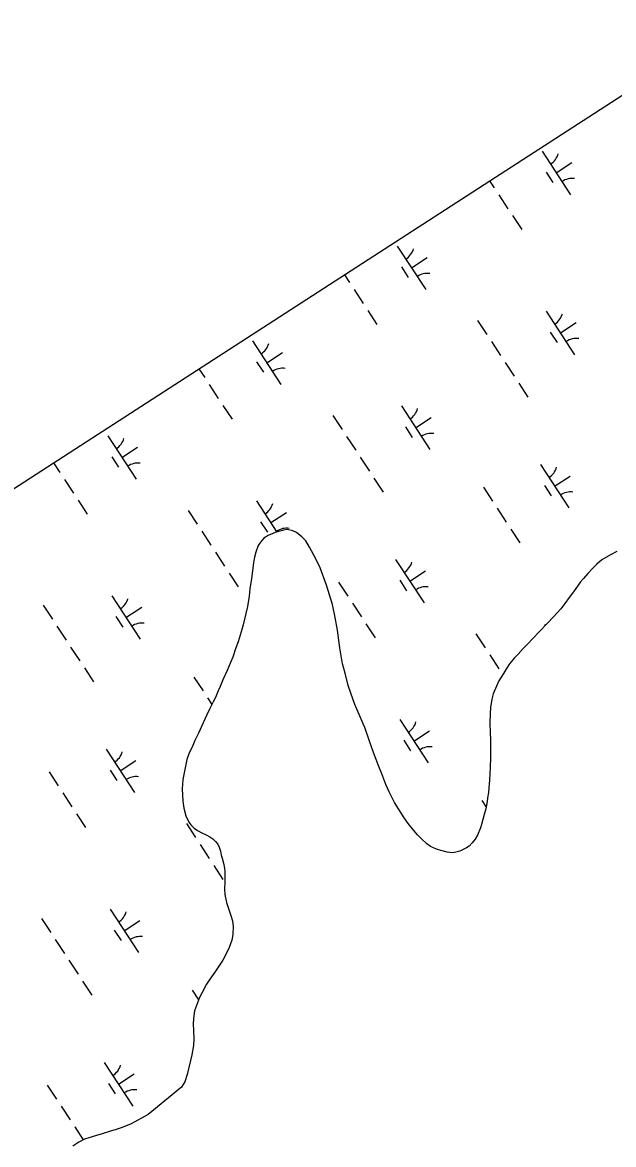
# Model space of a CAD drawing. Extents: x 3945642 to 3966284, y 206476 to 228921.
# Drawn here: x 3950206 to 3950774, y 221813 to 222891 of the extents above; entities that cross this region are included whole.
import ezdxf

# ---------------------------------------------------------------- set-up
doc = ezdxf.new("R2010")
doc.units = 0
doc.layers.add('V-GRID-FRAM', color=7, linetype='Continuous')
doc.layers.add('V-WETL-SWMP', color=7, linetype='Continuous')

msp = doc.modelspace()

# ---------------------------------------------------------------- linework, layer by layer
at = {"layer": 'V-GRID-FRAM'}
msp.add_lwpolyline([(3956475, 226502.1), (3964764.2, 213849), (3957669.1, 209282.6), (3949512, 222000.5), (3956475, 226502.1)], dxfattribs=at)
at = {"layer": 'V-WETL-SWMP'}
for p, q in [((3949894.2, 222247.6), (3951367.7, 223200.2)), ((3950705.1, 222767.7), (3950732.5, 222725.9)), ((3950718.8, 222746.8), (3950733.8, 222756.7)), ((3950654.7, 222739.3), (3950659.2, 222732.5)), ((3950709, 222747.6), (3950715.6, 222737.6)), ((3950663.5, 222725.8), (3950672.3, 222712.4)), ((3950676.7, 222705.8), (3950685.5, 222692.4)), ((3950565.9, 222676.6), (3950593.3, 222634.8)), ((3950579.6, 222655.7), (3950594.7, 222665.5)), ((3950569.9, 222656.5), (3950576.5, 222646.4)), ((3950515.1, 222649), (3950520, 222641.4)), ((3950524.4, 222634.7), (3950533.2, 222621.3)), ((3950537.6, 222614.6), (3950546.3, 222601.2)), ((3950709, 222614.1), (3950736.4, 222572.2)), ((3950643.2, 222604.9), (3950652, 222591.5)), ((3950722.7, 222593.1), (3950737.8, 222603)), ((3950713, 222593.9), (3950719.6, 222583.9)), ((3950426.8, 222585.4), (3950454.2, 222543.6)), ((3950656.4, 222584.9), (3950665.1, 222571.5)), ((3950440.5, 222564.5), (3950455.6, 222574.4)), ((3950375.4, 222558.7), (3950380.9, 222550.2)), ((3950430.8, 222565.3), (3950437.3, 222555.3)), ((3950669.5, 222564.8), (3950678.3, 222551.4)), ((3950682.7, 222544.7), (3950691.4, 222531.3)), ((3950385.3, 222543.5), (3950394, 222530.1)), ((3950398.4, 222523.5), (3950407.2, 222510.1)), ((3950569.9, 222522.9), (3950597.3, 222481.1)), ((3950504.1, 222513.8), (3950512.9, 222500.4)), ((3950583.6, 222502), (3950598.6, 222511.9)), ((3950573.8, 222502.8), (3950580.4, 222492.7)), ((3950287.7, 222494.3), (3950315.1, 222452.5)), ((3950517.2, 222493.7), (3950526, 222480.3)), ((3950301.4, 222473.4), (3950316.4, 222483.2)), ((3950291.6, 222474.2), (3950298.2, 222464.1)), ((3950530.4, 222473.6), (3950539.2, 222460.2)), ((3950235.7, 222468.3), (3950241.7, 222459.1)), ((3950703.5, 222466.7), (3950730.9, 222424.9)), ((3950246.1, 222452.4), (3950254.9, 222439)), ((3950543.5, 222453.5), (3950552.3, 222440.2)), ((3950717.2, 222445.8), (3950732.2, 222455.6)), ((3950648.8, 222444.8), (3950657.5, 222431.5)), ((3950707.4, 222446.6), (3950714, 222436.5)), ((3950259.3, 222432.3), (3950268, 222418.9)), ((3950430.7, 222431.7), (3950450.3, 222401.8)), ((3950364.9, 222422.6), (3950373.7, 222409.2)), ((3950444.4, 222410.8), (3950459.5, 222420.7)), ((3950661.9, 222424.8), (3950670.7, 222411.4)), ((3950434.7, 222411.6), (3950441.3, 222401.6)), ((3950460.1, 222404.1), (3950456.7, 222403.7)), ((3950465.5, 222402.8), (3950460.1, 222404.1)), ((3950675.1, 222404.7), (3950683.8, 222391.3)), ((3950378.1, 222402.5), (3950386.9, 222389.2)), ((3950437.9, 222396), (3950434.6, 222392)), ((3950441.8, 222398.4), (3950437.9, 222396)), ((3950448.5, 222401.2), (3950441.8, 222398.4)), ((3950451.7, 222402.3), (3950448.5, 222401.2)), ((3950456.7, 222403.7), (3950451.7, 222402.3)), ((3950469.1, 222401.3), (3950465.5, 222402.8)), ((3950474.2, 222397.2), (3950469.1, 222401.3)), ((3950478, 222393.5), (3950474.2, 222397.2)), ((3950481.7, 222387.4), (3950478, 222393.5)), ((3950391.3, 222382.5), (3950400, 222369.1)), ((3950430, 222382.6), (3950428.9, 222377.5)), ((3950432.4, 222388.7), (3950430, 222382.6)), ((3950434.6, 222392), (3950432.4, 222388.7)), ((3950487.8, 222376), (3950481.7, 222387.4)), ((3950776.8, 222383), (3950770.8, 222380)), ((3950427.9, 222372.5), (3950427.1, 222367)), ((3950428.9, 222377.5), (3950427.9, 222372.5)), ((3950491.9, 222367.3), (3950487.8, 222376)), ((3950564.3, 222375.5), (3950591.7, 222333.7)), ((3950762.4, 222375), (3950757.8, 222370.9)), ((3950770.8, 222380), (3950762.4, 222375)), ((3950404.4, 222362.4), (3950413.2, 222349)), ((3950427.1, 222367), (3950425.8, 222357.3)), ((3950498.1, 222350.9), (3950491.9, 222367.3)), ((3950578, 222354.6), (3950593.1, 222364.5)), ((3950749.2, 222362), (3950745, 222357.2)), ((3950754, 222367), (3950749.2, 222362)), ((3950757.8, 222370.9), (3950754, 222367)), ((3950425.8, 222357.3), (3950424.4, 222347.1)), ((3950503.8, 222332.2), (3950498.1, 222350.9)), ((3950509.6, 222353.7), (3950518.4, 222340.3)), ((3950568.3, 222355.4), (3950574.9, 222345.4)), ((3950742.1, 222353.8), (3950739.2, 222349.7)), ((3950745, 222357.2), (3950742.1, 222353.8)), ((3950291.6, 222340.6), (3950319, 222298.8)), ((3950423.5, 222340.3), (3950421.9, 222330.2)), ((3950424.4, 222347.1), (3950423.5, 222340.3)), ((3950734.3, 222343.2), (3950731, 222339)), ((3950739.2, 222349.7), (3950734.3, 222343.2)), ((3950225.8, 222331.5), (3950234.6, 222318.1)), ((3950305.3, 222319.7), (3950320.4, 222329.5)), ((3950421.9, 222330.2), (3950420.4, 222323.4)), ((3950506.2, 222319.7), (3950503.8, 222332.2)), ((3950522.8, 222333.6), (3950531.6, 222320.2)), ((3950727, 222333.2), (3950723.2, 222327.9)), ((3950731, 222339), (3950727, 222333.2)), ((3950295.6, 222320.5), (3950302.1, 222310.4)), ((3950420.4, 222323.4), (3950418, 222312.6)), ((3950508.4, 222307.6), (3950506.2, 222319.7)), ((3950716.1, 222320.4), (3950710.2, 222314.2)), ((3950723.2, 222327.9), (3950716.1, 222320.4)), ((3950239, 222311.4), (3950247.7, 222298)), ((3950418, 222312.6), (3950416.1, 222306)), ((3950510.8, 222290.5), (3950508.4, 222307.6)), ((3950535.9, 222313.5), (3950544.7, 222300.2)), ((3950710.2, 222314.2), (3950701.8, 222305.2)), ((3950707.4, 222313), (3950708.1, 222311.9)), ((3950413.1, 222296.3), (3950411, 222290.4)), ((3950416.1, 222306), (3950413.1, 222296.3)), ((3950641.6, 222303.9), (3950650.4, 222290.5)), ((3950696.8, 222300.2), (3950690.7, 222293.6)), ((3950701.8, 222305.2), (3950696.8, 222300.2)), ((3950252.1, 222291.3), (3950260.9, 222277.9)), ((3950411, 222290.4), (3950407.9, 222281.7)), ((3950513.4, 222275.2), (3950510.8, 222290.5)), ((3950687.1, 222290), (3950682.2, 222284.6)), ((3950690.7, 222293.6), (3950687.1, 222290)), ((3950405.6, 222276.3), (3950402.4, 222268.8)), ((3950407.9, 222281.7), (3950405.6, 222276.3)), ((3950515.8, 222266.1), (3950513.4, 222275.2)), ((3950654.8, 222283.8), (3950663.5, 222270.4)), ((3950673.7, 222275.1), (3950670.8, 222270.6)), ((3950678.6, 222280.8), (3950673.7, 222275.1)), ((3950682.2, 222284.6), (3950678.6, 222280.8)), ((3950265.3, 222271.2), (3950274, 222257.9)), ((3950402.4, 222268.8), (3950398.4, 222259.7)), ((3950518.9, 222254.5), (3950515.8, 222266.1)), ((3950668, 222265.9), (3950663.7, 222258.7)), ((3950670.8, 222270.6), (3950668, 222265.9)), ((3950370.5, 222262.5), (3950379.3, 222249.2)), ((3950395.8, 222253.3), (3950394, 222249.2)), ((3950398.4, 222259.7), (3950395.8, 222253.3)), ((3950521.5, 222246.9), (3950518.9, 222254.5)), ((3950661.3, 222253.8), (3950658.1, 222246.3)), ((3950663.7, 222258.7), (3950661.3, 222253.8)), ((3950383.6, 222242.5), (3950387.8, 222236.1)), ((3950391.2, 222242.9), (3950389.1, 222238.7)), ((3950394, 222249.2), (3950391.2, 222242.9)), ((3950525.3, 222236.1), (3950521.5, 222246.9)), ((3950658.1, 222246.3), (3950656.7, 222241.2)), ((3950385.9, 222232.3), (3950382.7, 222225.6)), ((3950389.1, 222238.7), (3950385.9, 222232.3)), ((3950528.4, 222228.6), (3950525.3, 222236.1)), ((3950655.5, 222233.3), (3950655.2, 222227.2)), ((3950656.7, 222241.2), (3950655.5, 222233.3)), ((3950382.7, 222225.6), (3950379.5, 222218.5)), ((3950533.1, 222217.6), (3950528.4, 222228.6)), ((3950568.3, 222221.8), (3950595.7, 222180)), ((3950655.2, 222227.2), (3950654.8, 222218.4)), ((3950379.5, 222218.5), (3950374.9, 222208.7)), ((3950534.7, 222214.1), (3950533.1, 222217.6)), ((3950539.4, 222200.8), (3950534.7, 222214.1)), ((3950582, 222200.9), (3950597, 222210.8)), ((3950654.8, 222218.4), (3950655.2, 222208.9)), ((3950371.6, 222201.5), (3950369.5, 222196.7)), ((3950374.9, 222208.7), (3950371.6, 222201.5)), ((3950541.6, 222194.3), (3950539.4, 222200.8)), ((3950572.2, 222201.7), (3950578.8, 222191.7)), ((3950655.2, 222208.9), (3950655.5, 222202.1)), ((3950655.5, 222202.1), (3950655.6, 222191.9)), ((3950286.1, 222193.2), (3950313.4, 222151.4)), ((3950365.7, 222188.6), (3950363.8, 222183.3)), ((3950369.5, 222196.7), (3950365.7, 222188.6)), ((3950544, 222187.5), (3950541.6, 222194.3)), ((3950655.6, 222191.9), (3950655.6, 222185.3)), ((3950299.7, 222172.3), (3950314.8, 222182.2)), ((3950363.8, 222183.3), (3950359.9, 222164.1)), ((3950548.4, 222176.6), (3950544, 222187.5)), ((3950655.6, 222185.3), (3950655.2, 222175.9)), ((3950231.4, 222171.4), (3950240.1, 222158)), ((3950290, 222173.1), (3950296.6, 222163.1)), ((3950551.1, 222169.5), (3950548.4, 222176.6)), ((3950555, 222159.2), (3950551.1, 222169.5)), ((3950655, 222169.5), (3950654.7, 222163.8)), ((3950655.2, 222175.9), (3950655, 222169.5)), ((3950359.9, 222164.1), (3950359.4, 222155.1)), ((3950558.2, 222152.1), (3950555, 222159.2)), ((3950654.7, 222163.8), (3950654, 222155.7)), ((3950244.5, 222151.3), (3950253.3, 222137.9)), ((3950359.4, 222155.1), (3950360, 222143.3)), ((3950563.3, 222142), (3950558.2, 222152.1)), ((3950652.8, 222146.3), (3950652.3, 222143)), ((3950653.5, 222151.4), (3950652.8, 222146.3)), ((3950654, 222155.7), (3950653.5, 222151.4)), ((3950360, 222143.3), (3950360.9, 222136.6)), ((3950360.9, 222136.6), (3950362.9, 222129)), ((3950567.1, 222135.7), (3950563.3, 222142)), ((3950572.7, 222127.2), (3950567.1, 222135.7)), ((3950647.2, 222143.8), (3950651.3, 222137.5)), ((3950651, 222135.9), (3950649.6, 222130.4)), ((3950652.3, 222143), (3950651, 222135.9)), ((3950257.7, 222131.2), (3950266.4, 222117.8)), ((3950362.9, 222129), (3950365.7, 222122.9)), ((3950576.3, 222121.9), (3950572.7, 222127.2)), ((3950649.6, 222130.4), (3950647, 222120.9)), ((3950363.3, 222121.6), (3950372.1, 222108.2)), ((3950365.7, 222122.9), (3950367.6, 222120.4)), ((3950367.6, 222120.4), (3950370.7, 222117.3)), ((3950370.7, 222117.3), (3950374, 222115)), ((3950374, 222115), (3950378.2, 222112.9)), ((3950378.2, 222112.9), (3950382.4, 222110.9)), ((3950581.8, 222115), (3950576.3, 222121.9)), ((3950585.5, 222111), (3950581.8, 222115)), ((3950646, 222117.5), (3950642.9, 222110.4)), ((3950647, 222120.9), (3950646, 222117.5)), ((3950382.4, 222110.9), (3950385.7, 222108.9)), ((3950385.7, 222108.9), (3950388.6, 222107)), ((3950388.6, 222107), (3950391.3, 222104.4)), ((3950391.3, 222104.4), (3950393.6, 222101.9)), ((3950589, 222107.3), (3950585.5, 222111)), ((3950594.3, 222102.2), (3950589, 222107.3)), ((3950598, 222099.7), (3950594.3, 222102.2)), ((3950637.8, 222103.1), (3950635.1, 222100.1)), ((3950640.9, 222106.8), (3950637.8, 222103.1)), ((3950642.9, 222110.4), (3950640.9, 222106.8)), ((3950376.5, 222101.5), (3950385.2, 222088.1)), ((3950393.6, 222101.9), (3950394.9, 222099)), ((3950394.9, 222099), (3950396.1, 222095.1)), ((3950396.1, 222095.1), (3950396.9, 222091.4)), ((3950396.9, 222091.4), (3950397.7, 222088.5)), ((3950603.6, 222097.1), (3950598, 222099.7)), ((3950607.8, 222095.8), (3950603.6, 222097.1)), ((3950613.8, 222094.1), (3950607.8, 222095.8)), ((3950619, 222093.5), (3950613.8, 222094.1)), ((3950622.2, 222094.1), (3950619, 222093.5)), ((3950626.2, 222095.2), (3950622.2, 222094.1)), ((3950632.6, 222098.4), (3950626.2, 222095.2)), ((3950635.1, 222100.1), (3950632.6, 222098.4)), ((3950389.6, 222081.4), (3950398.4, 222068)), ((3950397.7, 222088.5), (3950399, 222083.8)), ((3950399, 222083.8), (3950400, 222079)), ((3950400, 222079), (3950400.3, 222075.6)), ((3950400.3, 222069.9), (3950400.2, 222065.7)), ((3950400.3, 222075.6), (3950400.3, 222069.9)), ((3950400.2, 222065.7), (3950399.8, 222058.7)), ((3950399.8, 222058.7), (3950400.4, 222053.6)), ((3950400.4, 222053.6), (3950401.9, 222045.9)), ((3950290, 222039.5), (3950317.4, 221997.7)), ((3950401.9, 222045.9), (3950403.4, 222041.1)), ((3950403.4, 222041.1), (3950406, 222033.3)), ((3950224.2, 222030.4), (3950233, 222017)), ((3950303.7, 222018.6), (3950318.7, 222028.5)), ((3950406, 222033.3), (3950407.5, 222028.1)), ((3950407.5, 222028.1), (3950408.4, 222022.8)), ((3950293.9, 222019.4), (3950300.5, 222009.4)), ((3950408.4, 222022.8), (3950407.9, 222015)), ((3950237.3, 222010.3), (3950246.1, 221996.9)), ((3950406.9, 222009.8), (3950404.3, 222002.6)), ((3950407.9, 222015), (3950406.9, 222009.8)), ((3950402.1, 221997.8), (3950398.3, 221990.5)), ((3950404.3, 222002.6), (3950402.1, 221997.8)), ((3950250.5, 221990.3), (3950259.3, 221976.9)), ((3950395.2, 221985.7), (3950390.6, 221979)), ((3950398.3, 221990.5), (3950395.2, 221985.7)), ((3950390.6, 221979), (3950385.9, 221972.1)), ((3950263.6, 221970.2), (3950272.4, 221956.8)), ((3950382.8, 221967.3), (3950378.5, 221959.5)), ((3950385.9, 221972.1), (3950382.8, 221967.3)), ((3950368.9, 221961.5), (3950375, 221952.2)), ((3950375.9, 221954.5), (3950373, 221946.9)), ((3950378.5, 221959.5), (3950375.9, 221954.5)), ((3950371.1, 221941.9), (3950370.1, 221934.5)), ((3950373, 221946.9), (3950371.1, 221941.9)), ((3950370.1, 221934.5), (3950370, 221929.1)), ((3950370, 221929.1), (3950370.3, 221923.3)), ((3950370.3, 221923.3), (3950370.5, 221914.5)), ((3950370.1, 221908.4), (3950368.5, 221899.4)), ((3950370.5, 221914.5), (3950370.1, 221908.4)), ((3950368.5, 221899.4), (3950367.2, 221893.9)), ((3950284.4, 221892.1), (3950311.8, 221850.3)), ((3950367.2, 221893.9), (3950365.4, 221885.9)), ((3950298.1, 221871.2), (3950313.2, 221881.1)), ((3950364.2, 221880.7), (3950361.8, 221873.4)), ((3950365.4, 221885.9), (3950364.2, 221880.7)), ((3950229.7, 221870.3), (3950238.5, 221856.9)), ((3950288.4, 221872), (3950295, 221862)), ((3950358.6, 221868.4), (3950326.5, 221842.3)), ((3950361.8, 221873.4), (3950358.6, 221868.4)), ((3950242.9, 221850.2), (3950251.7, 221836.9)), ((3950310.2, 221833.2), (3950301.6, 221829.7)), ((3950326.5, 221842.3), (3950310.2, 221833.2)), ((3950256, 221830.2), (3950264.2, 221817.8)), ((3950277, 221822), (3950269.5, 221819.9)), ((3950282.5, 221823.6), (3950277, 221822)), ((3950290.4, 221826), (3950282.5, 221823.6)), ((3950296, 221827.7), (3950290.4, 221826)), ((3950301.6, 221829.7), (3950296, 221827.7)), ((3950260.1, 221815.7), (3950254.1, 221811.9)), ((3950265.4, 221818.4), (3950260.1, 221815.7)), ((3950269.5, 221819.9), (3950265.4, 221818.4))]:
    msp.add_line(p, q, dxfattribs=at)
for centre, start, end in [((3950703.8, 222770.1), 302.4575, 344.0011), ((3950734.1, 222723.9), 82.4574, 124.0011), ((3950564.7, 222678.9), 302.4575, 344.0011), ((3950595, 222632.7), 82.4574, 124.0011), ((3950707.8, 222616.4), 302.4575, 344.0011), ((3950738.1, 222570.2), 82.4574, 124.0011), ((3950425.6, 222587.8), 302.4575, 344.0011), ((3950455.8, 222541.6), 82.4574, 124.0011), ((3950568.6, 222525.2), 302.4575, 344.0011), ((3950286.4, 222496.6), 302.4575, 344.0011), ((3950598.9, 222479), 82.4574, 124.0011), ((3950316.7, 222450.4), 82.4574, 124.0011), ((3950702.2, 222469), 302.4575, 344.0011), ((3950732.5, 222422.8), 82.4574, 124.0011), ((3950429.5, 222434.1), 302.4575, 344.0011), ((3950459.8, 222387.9), 82.4574, 124.0011), ((3950563.1, 222377.8), 302.4575, 344.0011), ((3950593.4, 222331.6), 82.4574, 124.0011), ((3950290.4, 222342.9), 302.4575, 344.0011), ((3950320.6, 222296.7), 82.4574, 124.0011), ((3950567, 222224.2), 302.4575, 344.0011), ((3950284.8, 222195.5), 302.4575, 344.0011), ((3950597.3, 222177.9), 82.4574, 124.0011), ((3950315.1, 222149.3), 82.4574, 124.0011), ((3950288.7, 222041.9), 302.4575, 344.0011), ((3950319, 221995.6), 82.4574, 124.0011), ((3950283.2, 221894.5), 302.4575, 344.0011), ((3950313.5, 221848.3), 82.4574, 124.0011)]:
    msp.add_arc(centre, 17.6, start, end, dxfattribs=at)

doc.saveas('drawing.dxf')
